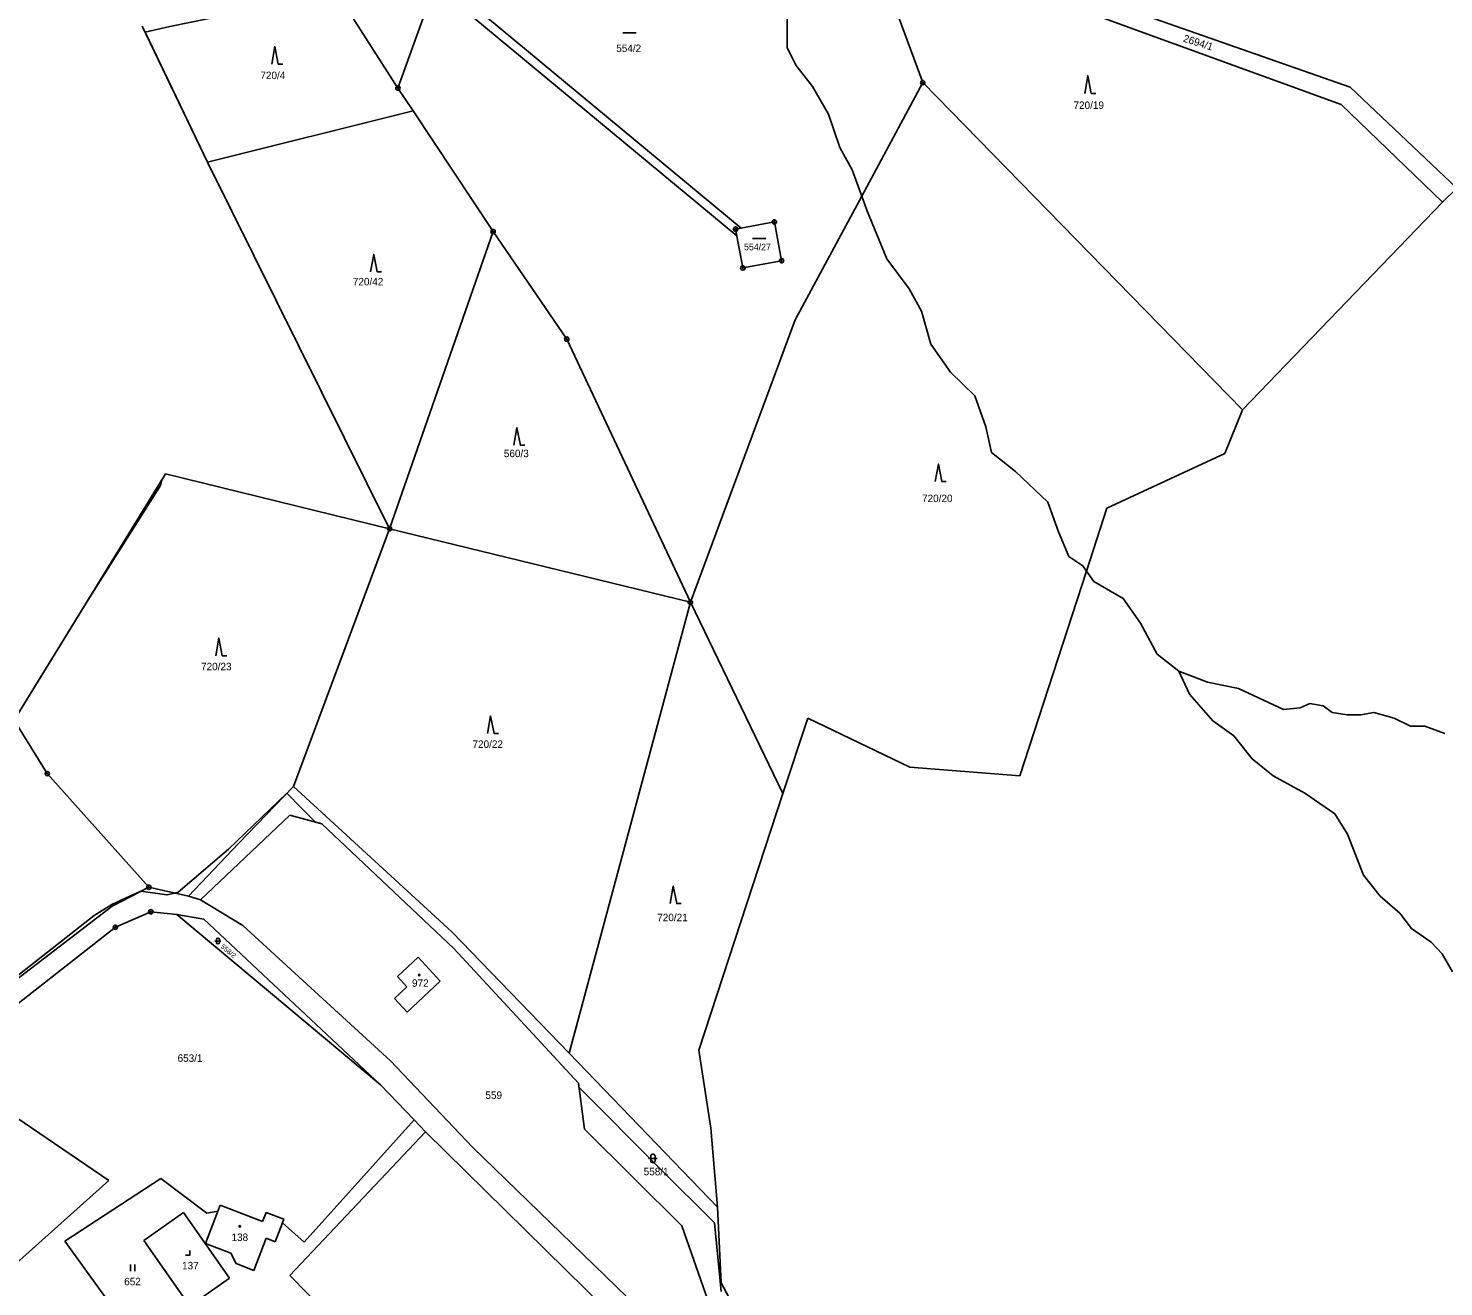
# Model space of a CAD drawing. Extents: x -439246 to -433691, y -1130252 to -1121148.
# Drawn here: x -436871.6 to -436549.1, y -1125073 to -1124786.3 of the extents above; entities that cross this region are included whole.
import ezdxf

# ---------------------------------------------------------------- set-up
doc = ezdxf.new("R2010")
doc.units = 0
for name, color, linetype in [('Vrstva 1', 7, 'Continuous'), ('Vrstva 16', 7, 'Continuous'), ('Vrstva 18', 7, 'Continuous'), ('Vrstva 19', 7, 'Continuous'), ('Vrstva 24', 7, 'Continuous'), ('Vrstva 25', 7, 'Continuous'), ('Vrstva 3', 7, 'Continuous'), ('Vrstva 30', 7, 'Continuous'), ('Vrstva 37', 7, 'Continuous'), ('Vrstva 4', 7, 'Continuous'), ('Vrstva 52', 7, 'Continuous'), ('Vrstva 6', 7, 'Continuous')]:
    doc.layers.add(name, color=color, linetype=linetype)

msp = doc.modelspace()

# ---------------------------------------------------------------- linework, layer by layer
at = {"layer": 'Vrstva 1'}
for p, q in [((-436710.42, -1124832.03), (-436701.58, -1124830.39)), ((-436708.78, -1124840.87), (-436710.42, -1124832.03)), ((-436701.58, -1124830.39), (-436699.94, -1124839.23)), ((-436699.94, -1124839.23), (-436708.78, -1124840.87)), ((-436828.44, -1125055.84), (-436827.92, -1125054.5)), ((-436827.92, -1125054.5), (-436818.23, -1125058.19)), ((-436831.24, -1125063.19), (-436828.44, -1125055.84)), ((-436828.44, -1125055.84), (-436830.94, -1125056.29)), ((-436818.23, -1125058.19), (-436817.44, -1125056.12)), ((-436817.44, -1125056.12), (-436813.41, -1125057.65)), ((-436813.72, -1125058.46), (-436815.37, -1125062.79)), ((-436813.41, -1125057.65), (-436813.72, -1125058.46)), ((-436813.72, -1125058.46), (-436808.76, -1125062.91)), ((-436817.43, -1125062.01), (-436820.22, -1125069.33)), ((-436815.37, -1125062.79), (-436817.43, -1125062.01)), ((-436825.47, -1125065.39), (-436831.24, -1125063.19)), ((-436824.25, -1125067.79), (-436825.47, -1125065.39)), ((-436820.22, -1125069.33), (-436824.25, -1125067.79))]:
    msp.add_line(p, q, dxfattribs=at)
for points in [[(-436767.83, -1124745.52), (-436787.37, -1124799.9)], [(-436679.52, -1124766.71), (-436667.79, -1124798.64)], [(-436647.01, -1124772.75), (-436570.34, -1124799.7)], [(-436802, -1124777.06), (-436787.37, -1124799.9)], [(-436572.45, -1124803.62), (-436649.34, -1124775.57)], [(-436830.76, -1124816.8), (-436845.63, -1124785.76)], [(-436787.37, -1124799.9), (-436783.92, -1124805.1)], [(-436667.79, -1124798.64), (-436681.69, -1124824.49)], [(-436570.34, -1124799.7), (-436546.06, -1124822.67)], [(-436549.35, -1124825.86), (-436572.45, -1124803.62)], [(-436783.92, -1124805.1), (-436765.71, -1124832.58)], [(-436789.27, -1124900.3), (-436830.76, -1124816.8)], [(-436546.06, -1124822.67), (-436549.35, -1124825.86)], [(-436681.69, -1124824.49), (-436696.87, -1124852.73)], [(-436789.27, -1124900.3), (-436765.71, -1124832.58)], [(-436765.71, -1124832.58), (-436748.91, -1124857.1)], [(-436696.87, -1124852.73), (-436720.74, -1124917.07)], [(-436748.91, -1124857.1), (-436720.74, -1124917.07)], [(-436840.34, -1124887.82), (-436874.81, -1124943.94)], [(-436789.27, -1124900.3), (-436840.34, -1124887.82)], [(-436720.74, -1124917.07), (-436789.27, -1124900.3)], [(-436874.81, -1124943.94), (-436867.3, -1124956.12)], [(-436867.3, -1124956.12), (-436844.14, -1124982.01)], [(-436823.72, -1124972.06), (-436811.15, -1124959.07)], [(-436811.15, -1124959.07), (-436775.08, -1124992.21)], [(-436812.02, -1124965.57), (-436832.36, -1124984.86)], [(-436804.76, -1124967.57), (-436812.02, -1124965.57)], [(-436774.65, -1124995.99), (-436804.76, -1124967.57)], [(-436835.08, -1124984.05), (-436823.72, -1124972.06)], [(-436844.14, -1124982.01), (-436852.5, -1124986.35)], [(-436844.14, -1124982.01), (-436835.08, -1124984.05)], [(-436835.08, -1124984.05), (-436832.36, -1124984.86)], [(-436852.5, -1124986.35), (-436874.39, -1125003.12)], [(-436851.76, -1124991.14), (-436843.7, -1124987.6)], [(-436843.7, -1124987.6), (-436837.74, -1124988.21)], [(-436832.36, -1124984.86), (-436822.72, -1124990.7)], [(-436891.96, -1125022.57), (-436851.76, -1124991.14)], [(-436837.74, -1124988.21), (-436791.38, -1125027.03)], [(-436837.74, -1124988.21), (-436831.63, -1124989.27)], [(-436831.63, -1124989.27), (-436791.38, -1125027.03)], [(-436822.72, -1124990.7), (-436789.04, -1125021.57)], [(-436775.08, -1124992.21), (-436748.37, -1125019.86)], [(-436746.25, -1125026.7), (-436774.65, -1124995.99)], [(-436782.77, -1124997.98), (-436787.48, -1125002.38)], [(-436777.72, -1125003.39), (-436782.77, -1124997.98)], [(-436787.48, -1125002.38), (-436785.34, -1125004.68)], [(-436785.3, -1125010.46), (-436777.72, -1125003.39)], [(-436788.2, -1125007.35), (-436785.34, -1125004.68)], [(-436785.3, -1125010.46), (-436788.2, -1125007.35)], [(-436748.37, -1125019.86), (-436714.53, -1125054.89)], [(-436853.24, -1125048.87), (-436891.96, -1125022.57)], [(-436789.04, -1125021.57), (-436770.41, -1125041.23)], [(-436791.38, -1125027.03), (-436783.68, -1125035)], [(-436744.89, -1125037.18), (-436746.25, -1125026.7)], [(-436783.68, -1125035), (-436808.76, -1125062.91)], [(-436781.12, -1125037.72), (-436783.68, -1125035)], [(-436812.05, -1125070.47), (-436781.12, -1125037.72)], [(-436781.12, -1125037.72), (-436740.06, -1125078.11)], [(-436722.7, -1125059.21), (-436744.89, -1125037.18)], [(-436770.41, -1125041.23), (-436735.07, -1125075.48)], [(-436874.28, -1125067.66), (-436853.24, -1125048.87)], [(-436841.38, -1125048.39), (-436863.26, -1125062.68)], [(-436830.94, -1125056.29), (-436841.38, -1125048.39)], [(-436714.53, -1125054.89), (-436713.72, -1125072.17)], [(-436836.26, -1125056.17), (-436845.29, -1125062.51)], [(-436836.26, -1125056.17), (-436825.75, -1125071.14)], [(-436716.25, -1125077.61), (-436722.7, -1125059.21)], [(-436863.26, -1125062.68), (-436847.29, -1125084.86)], [(-436845.29, -1125062.51), (-436834.78, -1125077.48)], [(-436832.67, -1125076), (-436825.75, -1125071.14)], [(-436778.69, -1125104.46), (-436812.05, -1125070.47)], [(-436713.72, -1125072.17), (-436695.25, -1125106.71)]]:
    msp.add_lwpolyline(points, dxfattribs=at)
at = {"layer": 'Vrstva 24'}
for centre, radius in [((-436787.37, -1124799.9), 0.5), ((-436787.37, -1124799.9), 0.1), ((-436667.79, -1124798.64), 0.5), ((-436667.79, -1124798.64), 0.1), ((-436701.58, -1124830.39), 0.5), ((-436765.71, -1124832.58), 0.5), ((-436765.71, -1124832.58), 0.1), ((-436710.42, -1124832.03), 0.5), ((-436710.42, -1124832.03), 0.1), ((-436701.58, -1124830.39), 0.1), ((-436699.94, -1124839.23), 0.5), ((-436699.94, -1124839.23), 0.1), ((-436708.78, -1124840.87), 0.5), ((-436708.78, -1124840.87), 0.1), ((-436748.91, -1124857.1), 0.5), ((-436748.91, -1124857.1), 0.1), ((-436789.27, -1124900.3), 0.5), ((-436789.27, -1124900.3), 0.1), ((-436720.74, -1124917.07), 0.5), ((-436720.74, -1124917.07), 0.1), ((-436867.3, -1124956.12), 0.5), ((-436867.3, -1124956.12), 0.1), ((-436844.14, -1124982.01), 0.5), ((-436844.14, -1124982.01), 0.1), ((-436843.7, -1124987.6), 0.5), ((-436843.7, -1124987.6), 0.1), ((-436851.76, -1124991.14), 0.5), ((-436851.76, -1124991.14), 0.1)]:
    msp.add_circle(centre, radius, dxfattribs=at)
at = {"layer": 'Vrstva 25'}
for p, q in [((-436736.12, -1124787.26), (-436733.12, -1124787.26)), ((-436706.56, -1124834.18), (-436703.56, -1124834.18)), ((-436829.08, -1124994.28), (-436827.74, -1124994.28)), ((-436828.74, -1124994.61), (-436828.74, -1124993.95)), ((-436828.08, -1124993.95), (-436828.08, -1124994.61)), ((-436730.28, -1125043.82), (-436728.28, -1125043.82)), ((-436729.78, -1125044.32), (-436729.78, -1125043.32)), ((-436728.78, -1125043.32), (-436728.78, -1125044.32)), ((-436848.32, -1125069.52), (-436848.32, -1125068.02)), ((-436847.32, -1125069.52), (-436847.32, -1125068.02))]:
    msp.add_line(p, q, dxfattribs=at)
for points in [[(-436816.14, -1124794.44), (-436815.44, -1124790.44), (-436814.64, -1124794.44), (-436813.64, -1124794.44)], [(-436630.86, -1124801.09), (-436630.16, -1124797.09), (-436629.36, -1124801.09), (-436628.36, -1124801.09)], [(-436793.61, -1124841.79), (-436792.91, -1124837.79), (-436792.11, -1124841.79), (-436791.11, -1124841.79)], [(-436760.98, -1124881.3), (-436760.28, -1124877.3), (-436759.48, -1124881.3), (-436758.48, -1124881.3)], [(-436664.92, -1124889.58), (-436664.22, -1124885.58), (-436663.42, -1124889.58), (-436662.42, -1124889.58)], [(-436828.9, -1124929.25), (-436828.2, -1124925.25), (-436827.4, -1124929.25), (-436826.4, -1124929.25)], [(-436766.98, -1124946.97), (-436766.28, -1124942.97), (-436765.48, -1124946.97), (-436764.48, -1124946.97)], [(-436725.34, -1124985.74), (-436724.64, -1124981.74), (-436723.84, -1124985.74), (-436722.84, -1124985.74)], [(-436835.79, -1125065.83), (-436834.79, -1125065.83), (-436834.79, -1125064.83)]]:
    msp.add_lwpolyline(points, dxfattribs=at)
for centre in [(-436782.53, -1125002.01), (-436823.41, -1125059.3)]:
    msp.add_circle(centre, 0.175, dxfattribs=at)
for centre, radius, start, end in [((-436828.41, -1124993.95), 0.335, 0, 180), ((-436828.41, -1124994.61), 0.335, 180, 0), ((-436729.28, -1125043.32), 0.5, 0, 180), ((-436729.28, -1125044.32), 0.5, 180, 0)]:
    msp.add_arc(centre, radius, start, end, dxfattribs=at)
at = {"layer": 'Vrstva 3'}
for points in [[(-436782.77, -1124997.98), (-436787.48, -1125002.38)], [(-436777.72, -1125003.39), (-436782.77, -1124997.98)], [(-436787.48, -1125002.38), (-436785.34, -1125004.68)], [(-436785.3, -1125010.46), (-436777.72, -1125003.39)], [(-436788.2, -1125007.35), (-436785.34, -1125004.68)], [(-436785.3, -1125010.46), (-436788.2, -1125007.35)], [(-436828.44, -1125055.84), (-436827.92, -1125054.5)], [(-436827.92, -1125054.5), (-436818.23, -1125058.19)], [(-436831.24, -1125063.19), (-436828.44, -1125055.84)], [(-436818.23, -1125058.19), (-436817.44, -1125056.12)], [(-436817.44, -1125056.12), (-436813.41, -1125057.65)], [(-436813.72, -1125058.46), (-436815.37, -1125062.79)], [(-436813.41, -1125057.65), (-436813.72, -1125058.46)], [(-436817.43, -1125062.01), (-436820.22, -1125069.33)], [(-436815.37, -1125062.79), (-436817.43, -1125062.01)], [(-436825.47, -1125065.39), (-436831.24, -1125063.19)], [(-436824.25, -1125067.79), (-436825.47, -1125065.39)], [(-436820.22, -1125069.33), (-436824.25, -1125067.79)]]:
    msp.add_lwpolyline(points, dxfattribs=at)
at = {"layer": 'Vrstva 30'}
msp.add_lwpolyline([(-436778.94, -1124776.45), (-436778.22, -1124774.44), (-436776.28, -1124776.06), (-436709.14, -1124831.79), (-436710.42, -1124832.03), (-436710.13, -1124833.57), (-436778.94, -1124776.45)], dxfattribs=at)
at = {"layer": 'Vrstva 37'}
for centre in [(-436782.53, -1125002.01), (-436823.41, -1125059.3)]:
    msp.add_circle(centre, 0.175, dxfattribs=at)
at = {"layer": 'Vrstva 4'}
for points in [[(-436698.69, -1124782.84), (-436698.69, -1124790.65)], [(-436698.69, -1124790.65), (-436696.73, -1124794.64)], [(-436696.73, -1124794.64), (-436692.91, -1124799.5)], [(-436692.91, -1124799.5), (-436689.23, -1124805.83)], [(-436689.23, -1124805.83), (-436686.66, -1124813.44)], [(-436686.66, -1124813.44), (-436683.86, -1124818.55)], [(-436683.86, -1124818.55), (-436681.69, -1124824.49)], [(-436681.69, -1124824.49), (-436680.5, -1124827.74)], [(-436680.5, -1124827.74), (-436675.97, -1124838.77)], [(-436675.97, -1124838.77), (-436670.89, -1124845.61)], [(-436670.89, -1124845.61), (-436668.06, -1124850.73)], [(-436668.06, -1124850.73), (-436665.91, -1124858.28)], [(-436665.91, -1124858.28), (-436661.47, -1124864.61)], [(-436661.47, -1124864.61), (-436655.94, -1124870)], [(-436655.94, -1124870), (-436653.39, -1124877.07)], [(-436653.39, -1124877.07), (-436652.11, -1124882.93)], [(-436652.11, -1124882.93), (-436646.65, -1124887.24)], [(-436646.65, -1124887.24), (-436639.24, -1124894.26)], [(-436639.24, -1124894.26), (-436636.85, -1124901.05)], [(-436636.85, -1124901.05), (-436634.52, -1124906.61)], [(-436634.52, -1124906.61), (-436631.31, -1124908.73)], [(-436631.31, -1124908.73), (-436630.45, -1124909.96)], [(-436630.45, -1124909.96), (-436628.77, -1124912.36)], [(-436628.77, -1124912.36), (-436622.14, -1124916.23)], [(-436622.14, -1124916.23), (-436618.16, -1124921.85)], [(-436618.16, -1124921.85), (-436614.33, -1124928.92)], [(-436614.33, -1124928.92), (-436609.45, -1124932.77)], [(-436609.45, -1124932.77), (-436602.91, -1124935.24)], [(-436609.45, -1124932.77), (-436606.97, -1124937.99)], [(-436602.91, -1124935.24), (-436595.83, -1124936.75)], [(-436606.97, -1124937.99), (-436601.67, -1124944.12)], [(-436595.83, -1124936.75), (-436589.02, -1124939.93)], [(-436589.02, -1124939.93), (-436585.57, -1124941.53)], [(-436585.57, -1124941.53), (-436581.79, -1124941.16)], [(-436581.79, -1124941.16), (-436579.56, -1124940.15)], [(-436579.56, -1124940.15), (-436576.56, -1124940.66)], [(-436576.56, -1124940.66), (-436574.46, -1124942.21)], [(-436574.46, -1124942.21), (-436571.02, -1124942.75)], [(-436571.02, -1124942.75), (-436567.95, -1124942.75)], [(-436567.95, -1124942.75), (-436564.98, -1124942.21)], [(-436564.98, -1124942.21), (-436560.37, -1124943.51)], [(-436601.67, -1124944.12), (-436596.88, -1124947.48)], [(-436560.37, -1124943.51), (-436556.66, -1124945.33)], [(-436556.66, -1124945.33), (-436553.36, -1124945.33)], [(-436553.36, -1124945.33), (-436548.77, -1124946.98)], [(-436596.88, -1124947.48), (-436592.74, -1124952.78)], [(-436592.74, -1124952.78), (-436587.94, -1124956.64)], [(-436587.94, -1124956.64), (-436580.72, -1124960.56)], [(-436580.72, -1124960.56), (-436573.88, -1124965.3)], [(-436573.88, -1124965.3), (-436571.01, -1124969.88)], [(-436571.01, -1124969.88), (-436567.37, -1124979.27)], [(-436567.37, -1124979.27), (-436563.53, -1124984.06)], [(-436563.53, -1124984.06), (-436559.02, -1124987.9)], [(-436559.02, -1124987.9), (-436556.39, -1124991.4)], [(-436556.39, -1124991.4), (-436551.95, -1124994.5)], [(-436551.95, -1124994.5), (-436549.39, -1124997.2)], [(-436549.39, -1124997.2), (-436547.03, -1125001.31)]]:
    msp.add_lwpolyline(points, dxfattribs=at)
at = {"layer": 'Vrstva 52'}
for points in [[(-436840.34, -1124887.82), (-436789.27, -1124900.3), (-436830.38, -1124817.56), (-436830.76, -1124816.8), (-436844.98, -1124787.12), (-436839.38, -1124785.88), (-436803.5, -1124778.48), (-436804.11, -1124777.44), (-436813.54, -1124761.56), (-436821.49, -1124748.18), (-436823.19, -1124743.91), (-436837.25, -1124718.35), (-436843.69, -1124704.29), (-436844.28, -1124703.01), (-436845.35, -1124700.94), (-436845.45, -1124700.76), (-436855.37, -1124681.67), (-436870.74, -1124652.08)], [(-436874.81, -1124943.94), (-436857.6, -1124915.92), (-436841.51, -1124890.48), (-436841.19, -1124889.21), (-436840.34, -1124887.82)], [(-436804.76, -1124967.57), (-436806.15, -1124967.19), (-436807.74, -1124965.58), (-436809.34, -1124963.97), (-436812.66, -1124960.63), (-436812.72, -1124960.58), (-436825.96, -1124973.35), (-436837.46, -1124983.15), (-436838.24, -1124983.34), (-436840.02, -1124983.78), (-436845.95, -1124982.93), (-436850.49, -1124984.97), (-436852.59, -1124985.91), (-436856.64, -1124988.47), (-436903.08, -1125024.9)], [(-436713.69, -1125074.11), (-436715.23, -1125058.53), (-436727.8, -1125046.03), (-436746.14, -1125027.58), (-436746.25, -1125026.7), (-436774.65, -1124995.99), (-436804.76, -1124967.57)]]:
    msp.add_lwpolyline(points, dxfattribs=at)
at = {"layer": 'Vrstva 6'}
for points in [[(-436594.91, -1124873.19), (-436667.79, -1124798.64)], [(-436830.76, -1124816.8), (-436783.92, -1124805.1)], [(-436594.91, -1124873.19), (-436549.35, -1124825.86)], [(-436598.97, -1124883.16), (-436594.91, -1124873.19)], [(-436625.79, -1124895.63), (-436598.97, -1124883.16)], [(-436630.45, -1124909.96), (-436625.79, -1124895.63)], [(-436811.15, -1124959.07), (-436789.27, -1124900.3)], [(-436645.63, -1124956.62), (-436630.45, -1124909.96)], [(-436720.74, -1124917.07), (-436748.37, -1125019.86)], [(-436720.74, -1124917.07), (-436699.63, -1124960.62)], [(-436699.63, -1124960.62), (-436694, -1124943.45)], [(-436694, -1124943.45), (-436670.69, -1124954.62)], [(-436670.69, -1124954.62), (-436645.63, -1124956.62)], [(-436718.83, -1125019.16), (-436699.63, -1124960.62)], [(-436716.1, -1125036.9), (-436718.83, -1125019.16)], [(-436714.53, -1125054.89), (-436716.1, -1125036.9)]]:
    msp.add_lwpolyline(points, dxfattribs=at)

# ---------------------------------------------------------------- texts
at = {"layer": 'Vrstva 16'}
for s, p in [('554/2', (-436737.63, -1124791.67)), ('653/1', (-436837.6, -1125021.81)), ('652', (-436849.77, -1125072.72))]:
    msp.add_text(s, height=1.7, dxfattribs=at).set_placement(p)
at = {"layer": 'Vrstva 18'}
for s, height, rotation, p in [('2694/1', 1.7, 342.6404, (-436608.57, -1124789.28)), ('558/2', 1.14, 320.8205, (-436827.9, -1124995.74))]:
    msp.add_text(s, height=height, rotation=rotation, dxfattribs=at).set_placement(p)
for s, height, p in [('720/4', 1.7, (-436818.73, -1124797.84)), ('720/19', 1.7, (-436633.43, -1124804.64)), ('554/27', 1.5, (-436708.51, -1124836.84)), ('720/42', 1.7, (-436797.66, -1124844.85)), ('560/3', 1.7, (-436763.25, -1124884)), ('720/20', 1.7, (-436667.94, -1124894.24)), ('720/23', 1.7, (-436832.25, -1124932.56)), ('720/22', 1.7, (-436770.39, -1124950.25)), ('720/21', 1.7, (-436728.29, -1124989.75)), ('559', 1.7, (-436767.45, -1125030.25)), ('558/1', 1.7, (-436731.38, -1125047.65))]:
    msp.add_text(s, height=height, dxfattribs=at).set_placement(p)
at = {"layer": 'Vrstva 19'}
for s, p in [('972', (-436784.18, -1125004.71)), ('138', (-436825.31, -1125062.63)), ('137', (-436836.57, -1125069.09))]:
    msp.add_text(s, height=1.7, dxfattribs=at).set_placement(p)

doc.saveas('drawing.dxf')
